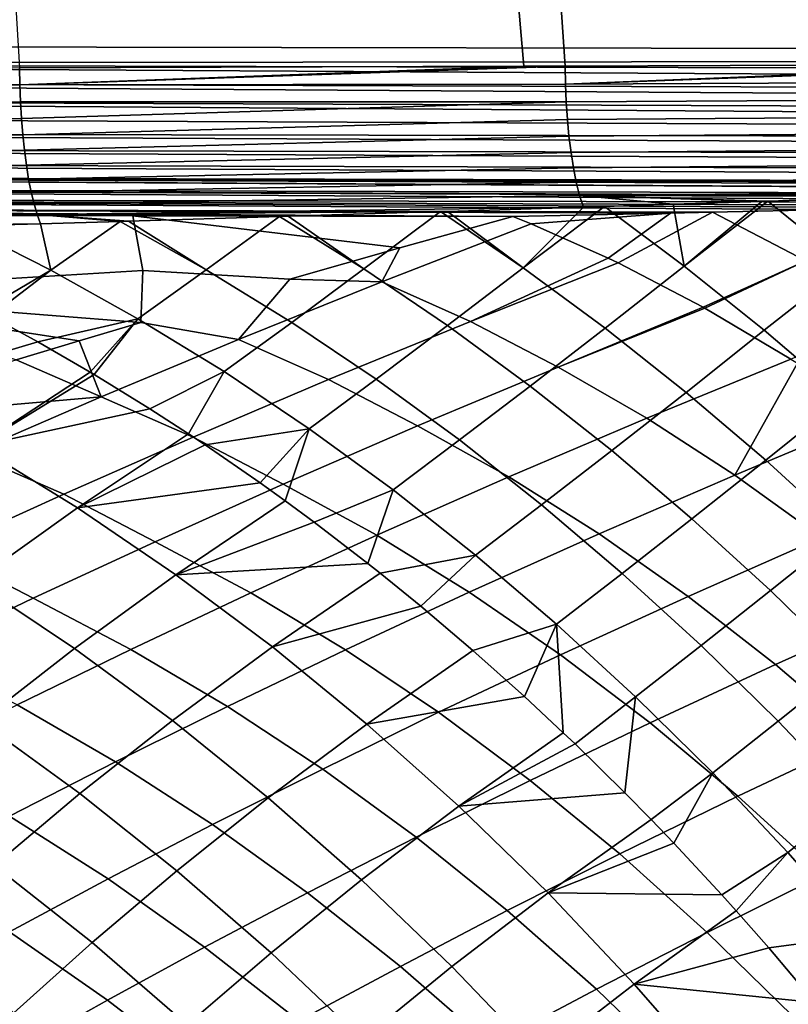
# Model space of a CAD drawing. Header units: metres. Extents: x -109 to 109, y -100 to 58.
# Tile 282 of 642: x -26.76 to -22.92, y -26.85 to -21.93. Entities that reach past the tile are written whole.
import ezdxf

# ---------------------------------------------------------------- set-up
doc = ezdxf.new("R2010")
doc.units = ezdxf.units.M
doc.layers.add('solid_21_062_100_XXX', color=7, linetype='CONTINUOUS')

msp = doc.modelspace()

# ---------------------------------------------------------------- linework, layer by layer
at = {"layer": 'solid_21_062_100_XXX'}
for points in [[(-23.154472, 1.927882, 24.711136), (-21.565466, -22.155962, 25.15975), (-21.333944, -22.155027, 25.22747), (-21.359489, 2.244671, 25.219969)], [(-23.154472, 1.927882, 24.711136), (-23.820559, 1.814315, 24.531425), (-21.565466, -22.155962, 25.15975)], [(-25.653429, 1.512984, 24.062063), (-24.037828, -22.165127, 24.473864), (-21.565466, -22.155962, 25.15975), (-23.820559, 1.814315, 24.531425)], [(-26.290125, 1.412115, 23.907579), (-24.243612, -22.165815, 24.419825), (-24.037828, -22.165127, 24.473864), (-25.653429, 1.512984, 24.062063)], [(-28.172331, 1.125481, 23.476433), (-26.76173, -22.17318, 23.795977), (-24.243612, -22.165815, 24.419825), (-26.290125, 1.412115, 23.907579)], [(-23.175426, -0.972689, -20.220478), (-32.278339, -22.059999, -20.12933), (-46.667332, -22.023781, -19.985252), (-44.138027, -0.896292, -20.010578)], [(-23.175426, -0.972689, -20.220478), (-31.916618, -22.060759, -20.132952), (-32.278339, -22.059999, -20.12933)], [(-23.175426, -0.972689, -20.220478), (-17.148014, -22.086779, -20.280832), (-31.916618, -22.060759, -20.132952)], [(-23.175426, -0.972689, -20.220478), (-2.212826, -1.049087, -20.43038), (-9.679617, -22.091299, -20.355614), (-17.148014, -22.086779, -20.280832)], [(-31.9079, -22.151989, -20.128405), (-31.916618, -22.060759, -20.132952), (-17.148014, -22.086779, -20.280832), (-17.148073, -22.137331, -20.279409)], [(-31.9079, -22.151989, -20.128405), (-17.148108, -22.237799, -20.268068), (-17.148081, -22.287395, -20.258186), (-31.907949, -22.24227, -20.114548)], [(-31.9079, -22.151989, -20.128405), (-17.148073, -22.137331, -20.279409), (-17.148104, -22.187725, -20.275152)], [(-31.9079, -22.151989, -20.128405), (-17.148104, -22.187725, -20.275152), (-17.148108, -22.237799, -20.268068)], [(-29.502274, -22.269815, 23.189882), (-26.760599, -22.258701, 23.792057), (-26.76173, -22.17318, 23.795977)], [(-26.760599, -22.258701, 23.792057), (-24.243612, -22.165815, 24.419825), (-26.76173, -22.17318, 23.795977)], [(-26.760599, -22.258701, 23.792057), (-24.037828, -22.165127, 24.473864), (-24.243612, -22.165815, 24.419825)], [(-26.760599, -22.258701, 23.792057), (-24.036388, -22.254959, 24.469641), (-24.037828, -22.165127, 24.473864)], [(-24.036388, -22.254959, 24.469641), (-21.565466, -22.155962, 25.15975), (-24.037828, -22.165127, 24.473864)], [(-24.036388, -22.254959, 24.469641), (-21.333944, -22.155027, 25.22747), (-21.565466, -22.155962, 25.15975)], [(-24.036388, -22.254959, 24.469641), (-21.332424, -22.242035, 25.223583), (-21.333944, -22.155027, 25.22747)], [(-31.907949, -22.24227, -20.114548), (-17.148026, -22.336361, -20.245531), (-17.147942, -22.384537, -20.230148), (-31.907906, -22.330679, -20.091612)], [(-31.907949, -22.24227, -20.114548), (-17.148081, -22.287395, -20.258186), (-17.148026, -22.336361, -20.245531)], [(-29.499371, -22.359837, 23.176414), (-26.75762, -22.343451, 23.780245), (-26.760599, -22.258701, 23.792057), (-29.502274, -22.269815, 23.189882)], [(-26.760599, -22.258701, 23.792057), (-26.75762, -22.343451, 23.780245), (-24.032684, -22.343899, 24.456718), (-24.036388, -22.254959, 24.469641)], [(-24.032684, -22.343899, 24.456718), (-21.328548, -22.328239, 25.211578), (-21.332424, -22.242035, 25.223583), (-24.036388, -22.254959, 24.469641)], [(-31.907906, -22.330679, -20.091612), (-17.147829, -22.431772, -20.212082), (-17.14769, -22.477919, -20.191393), (-31.907766, -22.416309, -20.059834)], [(-31.907906, -22.330679, -20.091612), (-17.147942, -22.384537, -20.230148), (-17.147829, -22.431772, -20.212082)], [(-29.494659, -22.448006, 23.154104), (-26.752823, -22.426657, 23.760643), (-26.75762, -22.343451, 23.780245), (-29.499371, -22.359837, 23.176414)], [(-26.75762, -22.343451, 23.780245), (-26.752823, -22.426657, 23.760643), (-24.032684, -22.343899, 24.456718)], [(-26.746248, -22.50757, 23.733431), (-24.026737, -22.431055, 24.435274), (-24.032684, -22.343899, 24.456718), (-26.752823, -22.426657, 23.760643)], [(-24.026737, -22.431055, 24.435274), (-21.322346, -22.412821, 25.191631), (-21.328548, -22.328239, 25.211578), (-24.032684, -22.343899, 24.456718)], [(-31.907534, -22.498278, -20.019541), (-31.907766, -22.416309, -20.059834), (-17.14769, -22.477919, -20.191393), (-17.147522, -22.522829, -20.168142)], [(-24.01861, -22.515553, 24.405523), (-21.313873, -22.494986, 25.163927), (-21.322346, -22.412821, 25.191631), (-24.026737, -22.431055, 24.435274)], [(-29.488188, -22.533419, 23.123177), (-26.746248, -22.50757, 23.733431), (-26.752823, -22.426657, 23.760643), (-29.494659, -22.448006, 23.154104)], [(-26.737957, -22.585457, 23.698854), (-24.01861, -22.515553, 24.405523), (-24.026737, -22.431055, 24.435274), (-26.746248, -22.50757, 23.733431)], [(-31.907534, -22.498278, -20.019541), (-17.147329, -22.566364, -20.142408), (-17.147108, -22.608383, -20.114267), (-31.907211, -22.575741, -19.971148)], [(-31.907534, -22.498278, -20.019541), (-17.147522, -22.522829, -20.168142), (-17.147329, -22.566364, -20.142408)], [(-29.480022, -22.6152, 23.083952), (-26.737957, -22.585457, 23.698854), (-26.746248, -22.50757, 23.733431), (-29.488188, -22.533419, 23.123177)], [(-26.728025, -22.659613, 23.657225), (-24.008381, -22.59655, 24.367762), (-24.01861, -22.515553, 24.405523), (-26.737957, -22.585457, 23.698854)], [(-24.008381, -22.59655, 24.367762), (-21.303211, -22.573965, 25.128729), (-21.313873, -22.494986, 25.163927), (-24.01861, -22.515553, 24.405523)], [(-31.907211, -22.575741, -19.971148), (-17.146862, -22.648758, -20.083813), (-17.146591, -22.687355, -20.051138), (-31.906801, -22.6479, -19.915154)], [(-31.907211, -22.575741, -19.971148), (-17.147108, -22.608383, -20.114267), (-17.146862, -22.648758, -20.083813)], [(-29.470245, -22.692514, 23.036829), (-26.728025, -22.659613, 23.657225), (-26.737957, -22.585457, 23.698854), (-29.480022, -22.6152, 23.083952)], [(-26.716543, -22.729366, 23.608921), (-23.996153, -22.673239, 24.322369), (-24.008381, -22.59655, 24.367762), (-26.728025, -22.659613, 23.657225)], [(-23.996153, -22.673239, 24.322369), (-21.290461, -22.649019, 25.086365), (-21.303211, -22.573965, 25.128729), (-24.008381, -22.59655, 24.367762)], [(-31.906801, -22.6479, -19.915154), (-17.146297, -22.724058, -20.016348), (-17.832073, -22.74579, -19.985825), (-31.906309, -22.71401, -19.852133)], [(-31.906801, -22.6479, -19.915154), (-17.146591, -22.687355, -20.051138), (-17.146297, -22.724058, -20.016348)], [(-29.45896, -22.76457, 22.982292), (-26.716543, -22.729366, 23.608921), (-26.728025, -22.659613, 23.657225), (-29.470245, -22.692514, 23.036829)], [(-23.98205, -22.744852, 24.269796), (-21.27574, -22.719442, 25.037231), (-21.290461, -22.649019, 25.086365), (-23.996153, -22.673239, 24.322369)], [(-31.906309, -22.71401, -19.852133), (-19.218939, -22.788006, -19.920353), (-19.78393, -22.804464, -19.892181), (-31.905739, -22.773394, -19.782738)], [(-31.906309, -22.71401, -19.852133), (-19.150888, -22.785994, -19.923687), (-19.218939, -22.788006, -19.920353)], [(-31.906309, -22.71401, -19.852133), (-18.500269, -22.766436, -19.95492), (-19.150888, -22.785994, -19.923687)], [(-31.906309, -22.71401, -19.852133), (-18.183519, -22.756718, -19.969715), (-18.500269, -22.766436, -19.95492)], [(-31.906309, -22.71401, -19.852133), (-17.832073, -22.74579, -19.985825), (-18.183519, -22.756718, -19.969715)], [(-26.703611, -22.794085, 23.55438), (-23.98205, -22.744852, 24.269796), (-23.996153, -22.673239, 24.322369), (-26.716543, -22.729366, 23.608921)], [(-29.446276, -22.830629, 22.920898), (-26.703611, -22.794085, 23.55438), (-26.716543, -22.729366, 23.608921), (-29.45896, -22.76457, 22.982292)], [(-26.68935, -22.853186, 23.494093), (-23.966209, -22.810673, 24.210569), (-23.98205, -22.744852, 24.269796), (-26.703611, -22.794085, 23.55438)], [(-23.966209, -22.810673, 24.210569), (-21.256449, -22.784176, 24.982992), (-21.27574, -22.719442, 25.037231), (-23.98205, -22.744852, 24.269796)], [(-31.905739, -22.773394, -19.782738), (-20.992117, -22.838032, -19.828852), (-21.277016, -22.845598, -19.813272), (-31.905096, -22.825439, -19.707684)], [(-31.905739, -22.773394, -19.782738), (-20.397457, -22.8218, -19.860561), (-20.992117, -22.838032, -19.828852)], [(-31.905739, -22.773394, -19.782738), (-20.251099, -22.817717, -19.868204), (-20.397457, -22.8218, -19.860561)], [(-31.905739, -22.773394, -19.782738), (-19.78393, -22.804464, -19.892181), (-20.251099, -22.817717, -19.868204)], [(-29.432329, -22.890013, 22.853277), (-26.68935, -22.853186, 23.494093), (-26.703611, -22.794085, 23.55438), (-29.446276, -22.830629, 22.920898)], [(-26.673887, -22.906132, 23.42861), (-23.94632, -22.869452, 24.146694), (-23.966209, -22.810673, 24.210569), (-26.68935, -22.853186, 23.494093)], [(-23.966209, -22.810673, 24.210569), (-21.354954, -22.787285, 24.951334), (-21.256449, -22.784176, 24.982992)], [(-23.966209, -22.810673, 24.210569), (-21.52128, -22.792545, 24.898056), (-21.354954, -22.787285, 24.951334)], [(-23.966209, -22.810673, 24.210569), (-22.195103, -22.813927, 24.684551), (-21.52128, -22.792545, 24.898056)], [(-23.966209, -22.810673, 24.210569), (-22.283224, -22.816729, 24.656902), (-22.195103, -22.813927, 24.684551)], [(-23.966209, -22.810673, 24.210569), (-23.02533, -22.840332, 24.426531), (-22.283224, -22.816729, 24.656902)], [(-23.966209, -22.810673, 24.210569), (-23.055281, -22.841284, 24.417326), (-23.02533, -22.840332, 24.426531)], [(-23.966209, -22.810673, 24.210569), (-23.499226, -22.855358, 24.281708), (-23.055281, -22.841284, 24.417326)], [(-23.966209, -22.810673, 24.210569), (-23.94632, -22.869452, 24.146694), (-23.499226, -22.855358, 24.281708)], [(-22.629593, -23.158634, 24.175079), (-22.283224, -22.816729, 24.656902), (-23.02533, -22.840332, 24.426531)], [(-31.905096, -22.825439, -19.707684), (-22.698406, -22.881094, -19.731613), (-23.302431, -22.894894, -19.694843), (-31.904387, -22.869608, -19.627739)], [(-31.905096, -22.825439, -19.707684), (-22.294361, -22.871412, -19.755508), (-22.698406, -22.881094, -19.731613)], [(-31.905096, -22.825439, -19.707684), (-21.857203, -22.860561, -19.780745), (-22.294361, -22.871412, -19.755508)], [(-31.905096, -22.825439, -19.707684), (-21.277016, -22.845598, -19.813272), (-21.857203, -22.860561, -19.780745)], [(-29.417259, -22.942116, 22.780121), (-26.673887, -22.906132, 23.42861), (-26.68935, -22.853186, 23.494093), (-29.432329, -22.890013, 22.853277)], [(-24.246609, -23.172855, 23.667418), (-23.841127, -22.866144, 24.178322), (-23.94632, -22.869452, 24.146694)], [(-24.246609, -23.172855, 23.667418), (-23.837402, -23.473938, 23.415802), (-23.443785, -23.165012, 23.918322), (-23.841127, -22.866144, 24.178322)], [(-23.94632, -22.869452, 24.146694), (-23.841127, -22.866144, 24.178322), (-23.499226, -22.855358, 24.281708)], [(-23.443785, -23.165012, 23.918322), (-23.499226, -22.855358, 24.281708), (-23.841127, -22.866144, 24.178322)], [(-23.443785, -23.165012, 23.918322), (-23.055281, -22.841284, 24.417326), (-23.499226, -22.855358, 24.281708)], [(-23.443785, -23.165012, 23.918322), (-23.02533, -22.840332, 24.426531), (-23.055281, -22.841284, 24.417326)], [(-23.043476, -23.48427, 23.674965), (-22.629593, -23.158634, 24.175079), (-23.02533, -22.840332, 24.426531), (-23.443785, -23.165012, 23.918322)], [(-31.904387, -22.869608, -19.627739), (-26.197021, -22.91329, -19.609726), (-28.096441, -22.910742, -19.588049)], [(-31.904387, -22.869608, -19.627739), (-24.29822, -22.915699, -19.631321), (-26.197021, -22.91329, -19.609726)], [(-31.904387, -22.869608, -19.627739), (-23.512255, -22.899487, -19.681768), (-24.29822, -22.915699, -19.631321)], [(-31.904387, -22.869608, -19.627739), (-23.302431, -22.894894, -19.694843), (-23.512255, -22.899487, -19.681768)], [(-26.673887, -22.906132, 23.42861), (-29.417259, -22.942116, 22.780121), (-29.40036, -22.986044, 22.702681), (-26.658035, -22.952049, 23.359064)], [(-26.197021, -22.91329, -19.609726), (-26.146921, -23.185081, -18.885069), (-28.01461, -23.298765, -18.53738), (-28.096441, -22.910742, -19.588049)], [(-26.673887, -22.906132, 23.42861), (-24.625788, -22.890711, 23.944384), (-23.94632, -22.869452, 24.146694)], [(-26.673887, -22.906132, 23.42861), (-24.659931, -22.891773, 23.934305), (-24.625788, -22.890711, 23.944384)], [(-26.673887, -22.906132, 23.42861), (-25.420334, -22.915161, 23.712128), (-24.659931, -22.891773, 23.934305)], [(-26.673887, -22.906132, 23.42861), (-25.464483, -22.916504, 23.699358), (-25.420334, -22.915161, 23.712128)], [(-26.673887, -22.906132, 23.42861), (-26.21768, -22.939114, 23.483524), (-25.464483, -22.916504, 23.699358)], [(-26.673887, -22.906132, 23.42861), (-26.25931, -22.940348, 23.471703), (-26.21768, -22.939114, 23.483524)], [(-26.673887, -22.906132, 23.42861), (-26.658035, -22.952049, 23.359064), (-26.25931, -22.940348, 23.471703)], [(-25.412247, -23.229685, -18.777958), (-26.146921, -23.185081, -18.885069), (-26.197021, -22.91329, -19.609726), (-24.862934, -23.07338, -19.20726)], [(-24.29822, -22.915699, -19.631321), (-24.862934, -23.07338, -19.20726), (-26.197021, -22.91329, -19.609726)], [(-25.042683, -23.178093, 23.425304), (-25.420334, -22.915161, 23.712128), (-25.464483, -22.916504, 23.699358)], [(-25.042683, -23.178093, 23.425304), (-24.659931, -22.891773, 23.934305), (-25.420334, -22.915161, 23.712128)], [(-25.042683, -23.178093, 23.425304), (-24.624714, -23.460403, 23.165701), (-24.246609, -23.172855, 23.667418), (-24.659931, -22.891773, 23.934305)], [(-24.206778, -22.952827, -19.537861), (-24.95351, -23.242788, -18.762815), (-24.862934, -23.07338, -19.20726), (-24.29822, -22.915699, -19.631321)], [(-24.246609, -23.172855, 23.667418), (-24.625788, -22.890711, 23.944384), (-24.659931, -22.891773, 23.934305)], [(-24.246609, -23.172855, 23.667418), (-23.94632, -22.869452, 24.146694), (-24.625788, -22.890711, 23.944384)], [(-24.206778, -22.952827, -19.537861), (-24.29822, -22.915699, -19.631321), (-23.512255, -22.899487, -19.681768)], [(-24.206778, -22.952827, -19.537861), (-23.512255, -22.899487, -19.681768), (-23.822769, -23.123774, -19.150883)], [(-23.77265, -23.147879, -19.101053), (-23.822769, -23.123774, -19.150883), (-23.512255, -22.899487, -19.681768), (-23.302431, -22.894894, -19.694843)], [(-23.349024, -23.368267, -18.686132), (-23.77265, -23.147879, -19.101053), (-23.302431, -22.894894, -19.694843), (-22.836485, -23.138012, -19.219646)], [(-22.836485, -23.138012, -19.219646), (-23.302431, -22.894894, -19.694843), (-22.698406, -22.881094, -19.731613)], [(-27.042606, -22.963114, 23.251417), (-26.658035, -22.952049, 23.359064), (-29.40036, -22.986044, 22.702681)], [(-27.237366, -23.244934, 22.668026), (-26.952938, -23.389196, 22.489561), (-26.606319, -23.183985, 22.964493), (-27.042606, -22.963114, 23.251417)], [(-26.606319, -23.183985, 22.964493), (-26.658035, -22.952049, 23.359064), (-27.042606, -22.963114, 23.251417)], [(-26.606319, -23.183985, 22.964493), (-26.25931, -22.940348, 23.471703), (-26.658035, -22.952049, 23.359064)], [(-26.606319, -23.183985, 22.964493), (-26.171431, -23.426727, 22.690964), (-25.829483, -23.18186, 23.19105), (-26.25931, -22.940348, 23.471703)], [(-25.829483, -23.18186, 23.19105), (-26.21768, -22.939114, 23.483524), (-26.25931, -22.940348, 23.471703)], [(-25.829483, -23.18186, 23.19105), (-25.464483, -22.916504, 23.699358), (-26.21768, -22.939114, 23.483524)], [(-25.829483, -23.18186, 23.19105), (-25.40296, -23.444738, 22.924063), (-25.042683, -23.178093, 23.425304), (-25.464483, -22.916504, 23.699358)], [(-24.95351, -23.242788, -18.762815), (-24.206778, -22.952827, -19.537861), (-23.822769, -23.123774, -19.150883), (-24.510979, -23.43988, -18.33437)], [(-24.95351, -23.242788, -18.762815), (-25.412247, -23.229685, -18.777958), (-24.862934, -23.07338, -19.20726)], [(-23.822769, -23.123774, -19.150883), (-23.77265, -23.147879, -19.101053), (-24.510979, -23.43988, -18.33437)], [(-24.510979, -23.43988, -18.33437), (-23.77265, -23.147879, -19.101053), (-23.349024, -23.368267, -18.686132), (-24.072649, -23.668282, -17.916716)], [(-22.836485, -23.138012, -19.219646), (-23.340078, -23.373245, -18.677492), (-23.349024, -23.368267, -18.686132)], [(-22.374527, -23.416092, -18.763079), (-22.910196, -23.628334, -18.268293), (-23.340078, -23.373245, -18.677492), (-22.836485, -23.138012, -19.219646)], [(-22.648825, -23.822157, 23.448088), (-22.238653, -23.495617, 23.940363), (-22.629593, -23.158634, 24.175079), (-23.043476, -23.48427, 23.674965)], [(-26.146921, -23.185081, -18.885069), (-26.15597, -23.446262, -18.167559), (-28.01461, -23.298765, -18.53738)], [(-26.952938, -23.389196, 22.489561), (-26.907377, -23.413242, 22.461342), (-26.606319, -23.183985, 22.964493)], [(-26.907377, -23.413242, 22.461342), (-26.670218, -23.542643, 22.316109), (-26.171431, -23.426727, 22.690964), (-26.606319, -23.183985, 22.964493)], [(-26.171431, -23.426727, 22.690964), (-25.741032, -23.69099, 22.430597), (-25.40296, -23.444738, 22.924063), (-25.829483, -23.18186, 23.19105)], [(-25.669399, -23.531263, -17.970203), (-26.15597, -23.446262, -18.167559), (-26.146921, -23.185081, -18.885069), (-25.412247, -23.229685, -18.777958)], [(-25.40296, -23.444738, 22.924063), (-24.981215, -23.728428, 22.671165), (-24.624714, -23.460403, 23.165701), (-25.042683, -23.178093, 23.425304)], [(-24.624714, -23.460403, 23.165701), (-24.211809, -23.762798, 22.921038), (-23.837402, -23.473938, 23.415802), (-24.246609, -23.172855, 23.667418)], [(-23.837402, -23.473938, 23.415802), (-23.433558, -23.794373, 23.179918), (-23.043476, -23.48427, 23.674965), (-23.443785, -23.165012, 23.918322)], [(-25.669399, -23.531263, -17.970203), (-25.412247, -23.229685, -18.777958), (-24.95351, -23.242788, -18.762815)], [(-24.95351, -23.242788, -18.762815), (-24.510979, -23.43988, -18.33437), (-25.218567, -23.730408, -17.550211), (-25.669399, -23.531263, -17.970203)], [(-26.464437, -23.537724, -17.904062), (-26.778349, -23.631739, -17.629492), (-28.01461, -23.298765, -18.53738)], [(-26.15597, -23.446262, -18.167559), (-26.464437, -23.537724, -17.904062), (-28.01461, -23.298765, -18.53738)], [(-23.349024, -23.368267, -18.686132), (-23.340078, -23.373245, -18.677492), (-24.072649, -23.668282, -17.916716)], [(-22.910196, -23.628334, -18.268293), (-23.629807, -23.923321, -17.521544), (-24.072649, -23.668282, -17.916716), (-23.340078, -23.373245, -18.677492)], [(-27.481819, -23.783783, 21.579832), (-26.670218, -23.542643, 22.316109), (-26.907377, -23.413242, 22.461342)], [(-26.670218, -23.542643, 22.316109), (-26.409458, -23.693222, 22.159676), (-26.171431, -23.426727, 22.690964)], [(-25.669399, -23.531263, -17.970203), (-26.354364, -23.817213, -17.161264), (-26.464437, -23.537724, -17.904062), (-26.15597, -23.446262, -18.167559)], [(-26.409458, -23.693222, 22.159676), (-26.389446, -23.705141, 22.147814), (-26.171431, -23.426727, 22.690964)], [(-26.389446, -23.705141, 22.147814), (-26.110859, -23.876556, 21.984819), (-25.741032, -23.69099, 22.430597), (-26.171431, -23.426727, 22.690964)], [(-25.741032, -23.69099, 22.430597), (-25.315996, -23.976236, 22.183926), (-24.981215, -23.728428, 22.671165), (-25.40296, -23.444738, 22.924063)], [(-24.510979, -23.43988, -18.33437), (-24.072649, -23.668282, -17.916716), (-24.774406, -23.961853, -17.138414), (-25.218567, -23.730408, -17.550211)], [(-24.981215, -23.728428, 22.671165), (-24.5651, -24.032352, 22.432865), (-24.211809, -23.762798, 22.921038), (-24.624714, -23.460403, 23.165701)], [(-24.211809, -23.762798, 22.921038), (-23.80481, -24.084665, 22.691811), (-23.433558, -23.794373, 23.179918), (-23.837402, -23.473938, 23.415802)], [(-23.433558, -23.794373, 23.179918), (-23.035887, -24.133509, 22.960245), (-22.648825, -23.822157, 23.448088), (-23.043476, -23.48427, 23.674965)], [(-26.973988, -24.063349, 21.294764), (-26.409458, -23.693222, 22.159676), (-26.670218, -23.542643, 22.316109), (-27.481819, -23.783783, 21.579832)], [(-26.354364, -23.817213, -17.161264), (-26.778349, -23.631739, -17.629492), (-26.464437, -23.537724, -17.904062)], [(-25.669399, -23.531263, -17.970203), (-25.218567, -23.730408, -17.550211), (-25.895338, -24.018402, -16.749819), (-26.354364, -23.817213, -17.161264)], [(-26.354364, -23.817213, -17.161264), (-27.441666, -23.91217, -16.798216), (-26.96817, -23.689096, -17.46007), (-26.778349, -23.631739, -17.629492)], [(-22.878477, -23.648403, -18.238569), (-23.191259, -24.207407, -17.141697), (-23.629807, -23.923321, -17.521544), (-22.910196, -23.628334, -18.268293)], [(-22.878477, -23.648403, -18.238569), (-22.484135, -23.912476, -17.874531), (-23.191259, -24.207407, -17.141697)], [(-26.973988, -24.063349, 21.294764), (-26.389446, -23.705141, 22.147814), (-26.409458, -23.693222, 22.159676)], [(-26.110859, -23.876556, 21.984819), (-25.91831, -24.001091, 21.874538), (-25.741032, -23.69099, 22.430597)], [(-25.91831, -24.001091, 21.874538), (-25.834688, -24.056744, 21.827263), (-25.315996, -23.976236, 22.183926), (-25.741032, -23.69099, 22.430597)], [(-23.629807, -23.923321, -17.521544), (-24.319206, -24.216896, -16.757549), (-24.774406, -23.961853, -17.138414), (-24.072649, -23.668282, -17.916716)], [(-26.973988, -24.063349, 21.294764), (-26.110859, -23.876556, 21.984819), (-26.389446, -23.705141, 22.147814)], [(-25.218567, -23.730408, -17.550211), (-24.774406, -23.961853, -17.138414), (-25.445276, -24.252859, -16.343845), (-25.895338, -24.018402, -16.749819)], [(-25.315996, -23.976236, 22.183926), (-24.897188, -24.281889, 21.951448), (-24.5651, -24.032352, 22.432865), (-24.981215, -23.728428, 22.671165)], [(-24.5651, -24.032352, 22.432865), (-24.15546, -24.355894, 22.209652), (-23.80481, -24.084665, 22.691811), (-24.211809, -23.762798, 22.921038)], [(-23.80481, -24.084665, 22.691811), (-23.404537, -24.42535, 22.478485), (-23.035887, -24.133509, 22.960245), (-23.433558, -23.794373, 23.179918)], [(-27.441666, -23.91217, -16.798216), (-26.354364, -23.817213, -17.161264), (-27.008373, -24.099602, -16.337194)], [(-26.354364, -23.817213, -17.161264), (-25.895338, -24.018402, -16.749819), (-26.541262, -24.302799, -15.934392), (-27.008373, -24.099602, -16.337194)], [(-23.035887, -24.133509, 22.960245), (-22.645201, -24.49066, 22.757227), (-22.260626, -24.177994, 23.238144), (-22.648825, -23.822157, 23.448088)], [(-26.473351, -24.370764, 21.026115), (-25.91831, -24.001091, 21.874538), (-26.110859, -23.876556, 21.984819), (-26.973988, -24.063349, 21.294764)], [(-23.191259, -24.207407, -17.141697), (-23.868786, -24.500986, -16.391863), (-24.319206, -24.216896, -16.757549), (-23.629807, -23.923321, -17.521544)], [(-22.412609, -23.963299, -17.809601), (-22.758156, -24.519791, -16.778172), (-23.191259, -24.207407, -17.141697), (-22.484135, -23.912476, -17.874531)], [(-25.834688, -24.056744, 21.827263), (-25.561169, -24.245552, 21.675274), (-25.315996, -23.976236, 22.183926)], [(-25.561169, -24.245552, 21.675274), (-25.435223, -24.336042, 21.606682), (-25.315996, -23.976236, 22.183926)], [(-24.319206, -24.216896, -16.757549), (-24.978313, -24.507963, -15.977539), (-25.445276, -24.252859, -16.343845), (-24.774406, -23.961853, -17.138414)], [(-25.435223, -24.336042, 21.606682), (-25.290529, -24.442823, 21.528984), (-24.897188, -24.281889, 21.951448), (-25.315996, -23.976236, 22.183926)], [(-25.895338, -24.018402, -16.749819), (-25.445276, -24.252859, -16.343845), (-26.085222, -24.540211, -15.534225), (-26.541262, -24.302799, -15.934392)], [(-26.473351, -24.370764, 21.026115), (-25.834688, -24.056744, 21.827263), (-25.91831, -24.001091, 21.874538)], [(-24.897188, -24.281889, 21.951448), (-24.485458, -24.607323, 21.733639), (-24.15546, -24.355894, 22.209652), (-24.5651, -24.032352, 22.432865)], [(-26.988312, -24.739258, 20.176193), (-26.473351, -24.370764, 21.026115), (-26.973988, -24.063349, 21.294764), (-27.49748, -24.432072, 20.428572)], [(-26.473351, -24.370764, 21.026115), (-25.561169, -24.245552, 21.675274), (-25.834688, -24.056744, 21.827263)], [(-24.15546, -24.355894, 22.209652), (-23.75313, -24.698397, 22.001974), (-23.404537, -24.42535, 22.478485), (-23.80481, -24.084665, 22.691811)], [(-27.008373, -24.099602, -16.337194), (-26.541262, -24.302799, -15.934392), (-27.156397, -24.582628, -15.105036), (-27.631479, -24.37747, -15.499092)], [(-23.404537, -24.42535, 22.478485), (-23.011803, -24.784164, 22.281494), (-22.645201, -24.49066, 22.757227), (-23.035887, -24.133509, 22.960245)], [(-23.868786, -24.500986, -16.391863), (-24.516634, -24.792122, -15.626229), (-24.978313, -24.507963, -15.977539), (-24.319206, -24.216896, -16.757549)], [(-22.758156, -24.519791, -16.778172), (-23.424332, -24.813377, -16.042313), (-23.868786, -24.500986, -16.391863), (-23.191259, -24.207407, -17.141697)], [(-25.981226, -24.705221, 20.774591), (-25.435223, -24.336042, 21.606682), (-25.561169, -24.245552, 21.675274), (-26.473351, -24.370764, 21.026115)], [(-24.978313, -24.507963, -15.977539), (-25.607092, -24.795431, -15.182702), (-26.085222, -24.540211, -15.534225), (-25.445276, -24.252859, -16.343845)], [(-25.290529, -24.442823, 21.528984), (-25.022999, -24.64839, 21.388515), (-24.897188, -24.281889, 21.951448)], [(-25.022999, -24.64839, 21.388515), (-24.961466, -24.697195, 21.356806), (-24.485458, -24.607323, 21.733639), (-24.897188, -24.281889, 21.951448)], [(-26.541262, -24.302799, -15.934392), (-26.085222, -24.540211, -15.534225), (-26.694309, -24.822905, -14.710661), (-27.156397, -24.582628, -15.105036)], [(-25.981226, -24.705221, 20.774591), (-25.290529, -24.442823, 21.528984), (-25.435223, -24.336042, 21.606682)], [(-26.488142, -25.073467, 19.94072), (-25.981226, -24.705221, 20.774591), (-26.473351, -24.370764, 21.026115), (-26.988312, -24.739258, 20.176193)], [(-24.485458, -24.607323, 21.733639), (-24.081646, -24.951878, 21.530941), (-23.75313, -24.698397, 22.001974), (-24.15546, -24.355894, 22.209652)], [(-23.75313, -24.698397, 22.001974), (-23.358925, -25.059166, 21.810255), (-23.011803, -24.784164, 22.281494), (-23.404537, -24.42535, 22.478485)], [(-25.981226, -24.705221, 20.774591), (-25.022999, -24.64839, 21.388515), (-25.290529, -24.442823, 21.528984)], [(-24.516634, -24.792122, -15.626229), (-25.13476, -25.079718, -14.845959), (-25.607092, -24.795431, -15.182702), (-24.978313, -24.507963, -15.977539)], [(-23.424332, -24.813377, -16.042313), (-24.061451, -25.104588, -15.290838), (-24.516634, -24.792122, -15.626229), (-23.868786, -24.500986, -16.391863)], [(-22.331638, -24.859655, -16.431923), (-22.987011, -25.15325, -15.709822), (-23.424332, -24.813377, -16.042313), (-22.758156, -24.519791, -16.778172)], [(-23.011803, -24.784164, 22.281494), (-22.627403, -25.160378, 22.101234), (-22.262285, -24.865105, 22.571276), (-22.645201, -24.49066, 22.757227)], [(-27.156397, -24.582628, -15.105036), (-26.694309, -24.822905, -14.710661), (-27.272697, -25.100018, -13.874164), (-27.740896, -24.856997, -14.262747)], [(-25.607092, -24.795431, -15.182702), (-26.205605, -25.078293, -14.374125), (-26.694309, -24.822905, -14.710661), (-26.085222, -24.540211, -15.534225)], [(-24.961466, -24.697195, 21.356806), (-24.758801, -24.862078, 21.253986), (-24.485458, -24.607323, 21.733639)], [(-24.758801, -24.862078, 21.253986), (-24.498287, -25.083599, 21.12557), (-24.081646, -24.951878, 21.530941), (-24.485458, -24.607323, 21.733639)], [(-25.498905, -25.06584, 20.540854), (-24.961466, -24.697195, 21.356806), (-25.022999, -24.64839, 21.388515), (-25.981226, -24.705221, 20.774591)], [(-25.998287, -25.433819, 19.722769), (-25.498905, -25.06584, 20.540854), (-25.981226, -24.705221, 20.774591), (-26.488142, -25.073467, 19.94072)], [(-25.498905, -25.06584, 20.540854), (-24.758801, -24.862078, 21.253986), (-24.961466, -24.697195, 21.356806)], [(-24.081646, -24.951878, 21.530941), (-23.686571, -25.314854, 21.343765), (-23.358925, -25.059166, 21.810255), (-23.75313, -24.698397, 22.001974)], [(-26.95764, -25.438057, 19.105783), (-26.488142, -25.073467, 19.94072), (-26.988312, -24.739258, 20.176193), (-27.464926, -25.103851, 19.325516)], [(-23.358925, -25.059166, 21.810255), (-22.973646, -25.437469, 21.634884), (-22.627403, -25.160378, 22.101234), (-23.011803, -24.784164, 22.281494)], [(-26.205605, -25.078293, -14.374125), (-26.773998, -25.355627, -13.552797), (-27.272697, -25.100018, -13.874164), (-26.694309, -24.822905, -14.710661)], [(-25.13476, -25.079718, -14.845959), (-25.723217, -25.36277, -14.052114), (-26.205605, -25.078293, -14.374125), (-25.607092, -24.795431, -15.182702)], [(-24.061451, -25.104588, -15.290838), (-24.669466, -25.392326, -14.524879), (-25.13476, -25.079718, -14.845959), (-24.516634, -24.792122, -15.626229)], [(-22.987011, -25.15325, -15.709822), (-23.613962, -25.444538, -14.972249), (-24.061451, -25.104588, -15.290838), (-23.424332, -24.813377, -16.042313)], [(-25.027657, -25.451674, 20.325516), (-24.498287, -25.083599, 21.12557), (-24.758801, -24.862078, 21.253986), (-25.498905, -25.06584, 20.540854)], [(-21.912825, -25.226105, -16.103863), (-22.557972, -25.519705, -15.395261), (-22.987011, -25.15325, -15.709822), (-22.331638, -24.859655, -16.431923)], [(-24.498287, -25.083599, 21.12557), (-24.241289, -25.313099, 21.003189), (-24.081646, -24.951878, 21.530941)], [(-24.241289, -25.313099, 21.003189), (-24.046902, -25.494238, 20.913582), (-24.081646, -24.951878, 21.530941)], [(-24.046902, -25.494238, 20.913582), (-23.988413, -25.550053, 20.887135), (-23.686571, -25.314854, 21.343765), (-24.081646, -24.951878, 21.530941)], [(-26.461214, -25.798405, 18.903246), (-25.998287, -25.433819, 19.722769), (-26.488142, -25.073467, 19.94072), (-26.95764, -25.438057, 19.105783)], [(-25.723217, -25.36277, -14.052114), (-26.282148, -25.640348, -13.245663), (-26.773998, -25.355627, -13.552797), (-26.205605, -25.078293, -14.374125)], [(-25.520035, -25.819366, 19.522917), (-25.027657, -25.451674, 20.325516), (-25.498905, -25.06584, 20.540854), (-25.998287, -25.433819, 19.722769)], [(-23.686571, -25.314854, 21.343765), (-23.301039, -25.695511, 21.172495), (-22.973646, -25.437469, 21.634884), (-23.358925, -25.059166, 21.810255)], [(-24.669466, -25.392326, -14.524879), (-25.248421, -25.675585, -13.745475), (-25.723217, -25.36277, -14.052114), (-25.13476, -25.079718, -14.845959)], [(-25.027657, -25.451674, 20.325516), (-24.241289, -25.313099, 21.003189), (-24.498287, -25.083599, 21.12557)], [(-23.613962, -25.444538, -14.972249), (-24.212435, -25.732431, -14.220309), (-24.669466, -25.392326, -14.524879), (-24.061451, -25.104588, -15.290838)], [(-22.557972, -25.519705, -15.395261), (-23.175341, -25.811083, -14.671298), (-23.613962, -25.444538, -14.972249), (-22.987011, -25.15325, -15.709822)], [(-22.973646, -25.437469, 21.634884), (-22.598074, -25.832537, 21.476217), (-22.252119, -25.55323, 21.938072), (-22.627403, -25.160378, 22.101234)], [(-24.568718, -25.861708, 20.129143), (-24.046902, -25.494238, 20.913582), (-24.241289, -25.313099, 21.003189), (-25.027657, -25.451674, 20.325516)], [(-23.988413, -25.550053, 20.887135), (-23.739738, -25.794371, 20.777441), (-23.686571, -25.314854, 21.343765)], [(-23.739738, -25.794371, 20.777441), (-23.608496, -25.928036, 20.721397), (-23.301039, -25.695511, 21.172495), (-23.686571, -25.314854, 21.343765)], [(-26.282148, -25.640348, -13.245663), (-26.811731, -25.911514, -12.427518), (-27.312464, -25.626493, -12.719654), (-26.773998, -25.355627, -13.552797)], [(-25.248421, -25.675585, -13.745475), (-25.798443, -25.953434, -12.953567), (-26.282148, -25.640348, -13.245663), (-25.723217, -25.36277, -14.052114)], [(-24.212435, -25.732431, -14.220309), (-24.782459, -26.015917, -13.455012), (-25.248421, -25.675585, -13.745475), (-24.669466, -25.392326, -14.524879)], [(-26.889278, -26.157097, 18.082775), (-26.461214, -25.798405, 18.903246), (-26.95764, -25.438057, 19.105783), (-27.391388, -25.796495, 18.270298)], [(-25.976948, -26.18395, 18.718433), (-25.520035, -25.819366, 19.522917), (-25.998287, -25.433819, 19.722769), (-26.461214, -25.798405, 18.903246)], [(-25.054644, -26.229097, 19.341684), (-24.568718, -25.861708, 20.129143), (-25.027657, -25.451674, 20.325516), (-25.520035, -25.819366, 19.522917)], [(-23.175341, -25.811083, -14.671298), (-23.764864, -26.099142, -13.933047), (-24.212435, -25.732431, -14.220309), (-23.613962, -25.444538, -14.972249)], [(-23.301039, -25.695511, 21.172495), (-22.925831, -26.093075, 21.017475), (-22.598074, -25.832537, 21.476217), (-22.973646, -25.437469, 21.634884)], [(-24.568718, -25.861708, 20.129143), (-23.988413, -25.550053, 20.887135), (-24.046902, -25.494238, 20.913582)], [(-22.138344, -25.911785, -15.099458), (-22.746744, -26.203255, -14.388778), (-23.175341, -25.811083, -14.671298), (-22.557972, -25.519705, -15.395261)], [(-24.568718, -25.861708, 20.129143), (-23.739738, -25.794371, 20.777441), (-23.988413, -25.550053, 20.887135)], [(-25.798443, -25.953434, -12.953567), (-26.3197, -26.224928, -12.150046), (-26.811731, -25.911514, -12.427518), (-26.282148, -25.640348, -13.245663)], [(-24.782459, -26.015917, -13.455012), (-25.32415, -26.294058, -12.677277), (-25.798443, -25.953434, -12.953567), (-25.248421, -25.675585, -13.745475)], [(-23.608496, -25.928036, 20.721397), (-23.495478, -26.045847, 20.6742), (-23.301039, -25.695511, 21.172495)], [(-23.495478, -26.045847, 20.6742), (-23.255836, -26.30427, 20.577497), (-22.925831, -26.093075, 21.017475), (-23.301039, -25.695511, 21.172495)], [(-23.764864, -26.099142, -13.933047), (-24.326559, -26.38287, -13.181491), (-24.782459, -26.015917, -13.455012), (-24.212435, -25.732431, -14.220309)], [(-26.39991, -26.54291, 17.912539), (-25.976948, -26.18395, 18.718433), (-26.461214, -25.798405, 18.903246), (-26.889278, -26.157097, 18.082775)], [(-24.123299, -26.294863, 19.952255), (-23.608496, -25.928036, 20.721397), (-23.739738, -25.794371, 20.777441), (-24.568718, -25.861708, 20.129143)], [(-22.746744, -26.203255, -14.388778), (-23.327934, -26.491491, -13.663851), (-23.764864, -26.099142, -13.933047), (-23.175341, -25.811083, -14.671298)], [(-25.506117, -26.593676, 18.551834), (-25.054644, -26.229097, 19.341684), (-25.520035, -25.819366, 19.522917), (-25.976948, -26.18395, 18.718433)], [(-24.603334, -26.661932, 19.179552), (-24.123299, -26.294863, 19.952255), (-24.568718, -25.861708, 20.129143), (-25.054644, -26.229097, 19.341684)], [(-22.925831, -26.093075, 21.017475), (-22.561712, -26.506739, 20.879023), (-22.232971, -26.243568, 21.334576), (-22.598074, -25.832537, 21.476217)], [(-26.3197, -26.224928, -12.150046), (-26.812407, -26.489141, -11.335754), (-27.312195, -26.175344, -11.598538), (-26.811731, -25.911514, -12.427518)], [(-25.32415, -26.294058, -12.677277), (-25.837662, -26.56591, -11.887971), (-26.3197, -26.224928, -12.150046), (-25.798443, -25.953434, -12.953567)], [(-24.123299, -26.294863, 19.952255), (-23.495478, -26.045847, 20.6742), (-23.608496, -25.928036, 20.721397)], [(-24.326559, -26.38287, -13.181491), (-24.860521, -26.661327, -12.41752), (-25.32415, -26.294058, -12.677277), (-24.782459, -26.015917, -13.455012)], [(-24.123299, -26.294863, 19.952255), (-23.255836, -26.30427, 20.577497), (-23.495478, -26.045847, 20.6742)], [(-23.327934, -26.491491, -13.663851), (-23.881918, -26.77548, -12.925629), (-24.326559, -26.38287, -13.181491), (-23.764864, -26.099142, -13.933047)], [(-23.255836, -26.30427, 20.577497), (-23.184223, -26.383848, 20.549522), (-22.925831, -26.093075, 21.017475)], [(-23.184223, -26.383848, 20.549522), (-23.021013, -26.569424, 20.487419), (-22.561712, -26.506739, 20.879023), (-22.925831, -26.093075, 21.017475)], [(-26.79035, -26.893934, 17.105623), (-26.39991, -26.54291, 17.912539), (-26.889278, -26.157097, 18.082775), (-27.283983, -26.507595, 17.261768)], [(-25.924574, -26.952923, 17.760036), (-25.506117, -26.593676, 18.551834), (-25.976948, -26.18395, 18.718433), (-26.39991, -26.54291, 17.912539)], [(-22.329296, -26.620024, -14.125429), (-22.902794, -26.908451, -13.413424), (-23.327934, -26.491491, -13.663851), (-22.746744, -26.203255, -14.388778)], [(-25.837662, -26.56591, -11.887971), (-26.323189, -26.83054, -11.087914), (-26.812407, -26.489141, -11.335754), (-26.3197, -26.224928, -12.150046)], [(-25.049959, -27.026508, 18.403883), (-24.603334, -26.661932, 19.179552), (-25.054644, -26.229097, 19.341684), (-25.506117, -26.593676, 18.551834)], [(-24.860521, -26.661327, -12.41752), (-25.366886, -26.933565, -11.641978), (-25.837662, -26.56591, -11.887971), (-25.32415, -26.294058, -12.677277)], [(-24.167294, -27.116735, 19.036943), (-23.692566, -26.750004, 19.795313), (-24.123299, -26.294863, 19.952255), (-24.603334, -26.661932, 19.179552)], [(-23.692566, -26.750004, 19.795313), (-23.184223, -26.383848, 20.549522), (-23.255836, -26.30427, 20.577497), (-24.123299, -26.294863, 19.952255)], [(-23.881918, -26.77548, -12.925629), (-24.408772, -27.054277, -12.174977), (-24.860521, -26.661327, -12.41752), (-24.326559, -26.38287, -13.181491)], [(-23.692566, -26.750004, 19.795313), (-23.021013, -26.569424, 20.487419), (-23.184223, -26.383848, 20.549522)], [(-26.323189, -26.83054, -11.087914), (-26.780973, -27.087107, -10.277855), (-27.276825, -26.745239, -10.511457), (-26.812407, -26.489141, -11.335754)], [(-22.902794, -26.908451, -13.413424), (-23.449705, -27.192717, -12.688099), (-23.881918, -26.77548, -12.925629), (-23.327934, -26.491491, -13.663851)], [(-26.311356, -27.304504, 16.966667), (-25.924574, -26.952923, 17.760036), (-26.39991, -26.54291, 17.912539), (-26.79035, -26.893934, 17.105623)], [(-23.021013, -26.569424, 20.487419), (-22.791208, -26.841084, 20.404036), (-22.561712, -26.506739, 20.879023)], [(-25.366886, -26.933565, -11.641978), (-25.845829, -27.198645, -10.855664), (-26.323189, -26.83054, -11.087914), (-25.837662, -26.56591, -11.887971)], [(-25.464516, -27.386057, 17.625668), (-25.049959, -27.026508, 18.403883), (-25.506117, -26.593676, 18.551834), (-25.924574, -26.952923, 17.760036)], [(-23.692566, -26.750004, 19.795313), (-22.791208, -26.841084, 20.404036), (-23.021013, -26.569424, 20.487419)], [(-24.408772, -27.054277, -12.174977), (-24.908607, -27.326925, -11.412716), (-25.366886, -26.933565, -11.641978), (-24.860521, -26.661327, -12.41752)], [(-24.609671, -27.481308, 18.274971), (-24.167294, -27.116735, 19.036943), (-24.603334, -26.661932, 19.179552), (-25.049959, -27.026508, 18.403883)], [(-23.747671, -27.592312, 18.914234), (-23.277655, -27.225931, 19.658731), (-23.692566, -26.750004, 19.795313), (-24.167294, -27.116735, 19.036943)], [(-23.277655, -27.225931, 19.658731), (-22.7752, -26.860479, 20.398411), (-22.791208, -26.841084, 20.404036), (-23.692566, -26.750004, 19.795313)], [(-23.449705, -27.192717, -12.688099), (-23.970089, -27.471874, -11.950289), (-24.408772, -27.054277, -12.174977), (-23.881918, -26.77548, -12.925629)], [(-25.845829, -27.198645, -10.855664), (-26.297571, -27.455719, -10.059314), (-26.780973, -27.087107, -10.277855), (-26.323189, -26.83054, -11.087914)]]:
    msp.add_3dface(points, dxfattribs=at)

doc.saveas('drawing.dxf')
